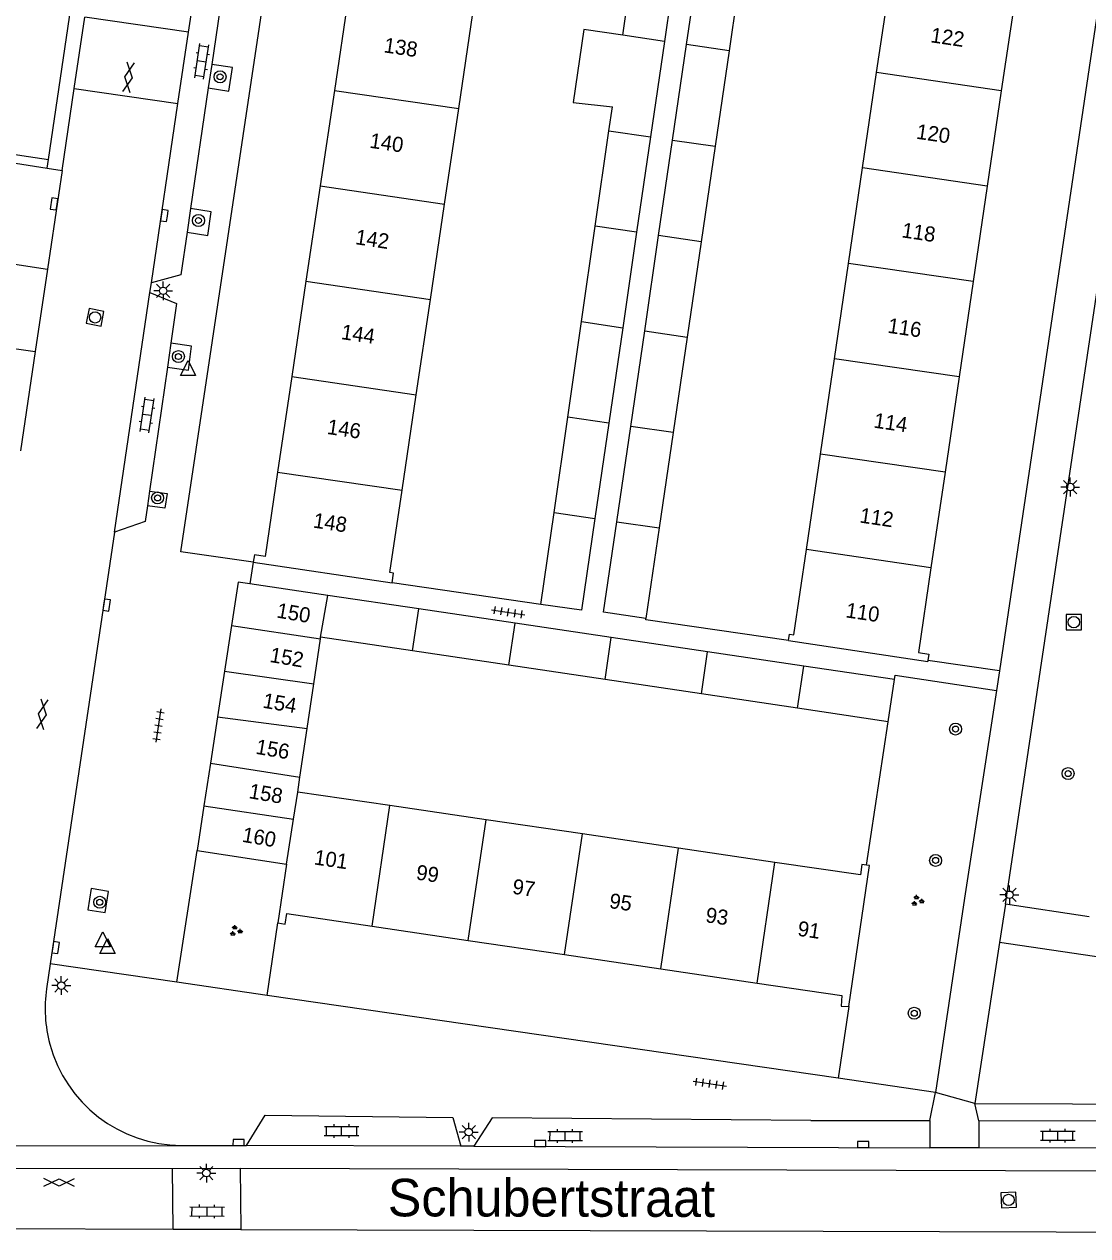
# Model space of a CAD drawing. Extents: x 132999 to 136000, y 398499 to 400501.
# Drawn here: x 134410.7 to 134481.4, y 399282.4 to 399362.9 of the extents above; entities that cross this region are included whole.
import ezdxf

# ---------------------------------------------------------------- set-up
doc = ezdxf.new("R2010")
doc.units = 0
for name, color, linetype in [('gg-afsc-erfafscheiding', 7, 'Continuous'), ('gg-anno-huisnummerreeks BGT', 7, 'Continuous'), ('gg-anno-openbare ruimte label', 7, 'Continuous'), ('gg-bbg-bijgebouw', 7, 'Continuous'), ('gg-bbg-gedigitaliseerde bebouwing', 7, 'Continuous'), ('gg-bbg-gedigitaliseerde bijgebouw', 7, 'Continuous'), ('gg-bbg-hoofdgebouw', 7, 'Continuous'), ('gg-bbg-tussenscheiding', 7, 'Continuous'), ('gg-knt-verharding', 7, 'Continuous'), ('gg-knt-verharding nz', 7, 'Continuous'), ('gt-grn-groengrens', 7, 'Continuous'), ('gt-grn-vlakafsluiter', 7, 'Continuous'), ('gt-grn-weggrens', 7, 'Continuous'), ('gt-symb-boom', 7, 'Continuous'), ('gt-symb-gesloten verharding', 7, 'Continuous'), ('gt-symb-groenvak', 7, 'Continuous'), ('gt-symb-klinker verharding', 7, 'Continuous'), ('gt-symb-kolk', 7, 'Continuous'), ('gt-symb-lichtmast', 7, 'Continuous'), ('gt-symb-rioolschacht', 7, 'Continuous'), ('gt-symb-tegel verharding', 7, 'Continuous'), ('gt-symb-waterafsluiter', 7, 'Continuous')]:
    doc.layers.add(name, color=color, linetype=linetype)

# ---------------------------------------------------------------- blocks, each defined once
blk = doc.blocks.new('gt0-KOLK')
at = {"layer": 'gt-symb-kolk'}
blk.add_lwpolyline([(0, 0), (0.375, 0), (0.375, 0.4), (-0.375, 0.4), (-0.375, 0), (0, 0)], dxfattribs=at)
blk = doc.blocks.new('gt0-GESVH1')
at = {"layer": 'gt-symb-gesloten verharding'}
for p, q in [((-0.992, -0.261), (0.008, 0.239)), ((0.008, -0.261), (-0.992, 0.239)), ((0.008, 0.239), (1.008, -0.261)), ((1.008, 0.239), (0.008, -0.261))]:
    blk.add_line(p, q, dxfattribs=at)
blk = doc.blocks.new('gt0-WAFSL')
at = {"layer": 'gt-symb-waterafsluiter'}
for p, q in [((-0.5, -0.333), (0, 0.667)), ((0, 0.667), (0.5, -0.333)), ((0.5, -0.333), (-0.5, -0.333))]:
    blk.add_line(p, q, dxfattribs=at)
blk = doc.blocks.new('gt0-BOOM')
at = {"layer": 'gt-symb-boom'}
for radius in [0.4, 0.2]:
    blk.add_circle((0, 0), radius, dxfattribs=at)
blk = doc.blocks.new('gt0-RS')
at = {"layer": 'gt-symb-rioolschacht'}
blk.add_lwpolyline([(-0.5, -0.5), (0.5, -0.5), (0.5, 0.5), (-0.5, 0.5)], close=True, dxfattribs=at)
blk.add_circle((0, 0), 0.375, dxfattribs=at)
blk = doc.blocks.new('gt0-LMAST')
at = {"layer": 'gt-symb-lichtmast'}
for p, q in [((-0.182, 0.173), (-0.447, 0.438)), ((-0.005, 0.246), (-0.005, 0.621)), ((0.172, 0.173), (0.437, 0.438)), ((-0.255, -0.004), (-0.63, -0.004)), ((-0.182, -0.181), (-0.447, -0.446)), ((-0.005, -0.254), (-0.005, -0.629)), ((0.437, -0.446), (0.172, -0.181)), ((0.245, -0.004), (0.62, -0.004))]:
    blk.add_line(p, q, dxfattribs=at)
blk.add_circle((-0.005, -0.004), 0.25, dxfattribs=at)
blk = doc.blocks.new('gt0-KL1')
at = {"layer": 'gt-symb-klinker verharding'}
for p, q in [((-1.15, 0.3), (1.15, 0.3)), ((-1, -0.3), (-1, 0.3)), ((-0.5, 0.3), (-0.5, 0.45)), ((0, -0.3), (0, 0.3)), ((0.5, 0.3), (0.5, 0.45)), ((1, -0.3), (1, 0.3)), ((-1.15, -0.3), (1.15, -0.3)), ((-0.5, -0.45), (-0.5, -0.3)), ((0.5, -0.45), (0.5, -0.3))]:
    blk.add_line(p, q, dxfattribs=at)
blk = doc.blocks.new('gt0-TEG1')
at = {"layer": 'gt-symb-tegel verharding'}
for p, q in [((-1.125, 0), (1.125, 0)), ((-0.9, -0.25), (-0.9, 0.25)), ((-0.45, -0.25), (-0.45, 0.25)), ((0, -0.25), (0, 0.25)), ((0.45, -0.25), (0.45, 0.25)), ((0.9, -0.25), (0.9, 0.25))]:
    blk.add_line(p, q, dxfattribs=at)
blk = doc.blocks.new('gt0-GRVAK')
at = {"layer": 'gt-symb-groenvak'}
for p, q in [((-0.11, 0.189), (-0.228, 0.24)), ((-0.182, 0.153), (0.088, 0.153)), ((-0.091, 0.211), (-0.156, 0.322)), ((-0.047, 0.214), (-0.047, 0.393)), ((-0.004, 0.211), (0.061, 0.322)), ((0.015, 0.189), (0.133, 0.24)), ((0.262, -0.052), (0.197, 0.059)), ((0.305, -0.049), (0.305, 0.13)), ((0.349, -0.052), (0.414, 0.059)), ((-0.245, -0.228), (-0.363, -0.177)), ((-0.318, -0.264), (-0.047, -0.264)), ((-0.226, -0.206), (-0.291, -0.095)), ((-0.183, -0.203), (-0.183, -0.024)), ((-0.139, -0.206), (-0.074, -0.095)), ((-0.12, -0.228), (-0.002, -0.177)), ((0.243, -0.074), (0.125, -0.023)), ((0.17, -0.11), (0.441, -0.11)), ((0.368, -0.074), (0.486, -0.023))]:
    blk.add_line(p, q, dxfattribs=at)

msp = doc.modelspace()

# ---------------------------------------------------------------- linework, layer by layer
at = {"layer": 'gg-afsc-erfafscheiding'}
for p, q in [((134445.072, 399324.349), (134435.198, 399325.79)), ((134466.702, 399307.008), (134468.145, 399316.544)), ((134465.53, 399297.62), (134464.837, 399292.847))]:
    msp.add_line(p, q, dxfattribs=at)
msp.add_lwpolyline([(134461.535, 399321.955), (134452.04, 399323.31), (134452.055, 399323.411)], dxfattribs=at)
at = {"layer": 'gg-bbg-bijgebouw'}
for p, q in [((134424.97, 399325.83), (134424.526, 399322.939)), ((134424.526, 399322.939), (134424.062, 399319.919)), ((134424.062, 399319.919), (134423.593, 399316.862)), ((134468.145, 399316.544), (134468.563, 399319.345)), ((134423.593, 399316.862), (134423.121, 399313.789)), ((134423.121, 399313.789), (134422.687, 399310.964)), ((134422.687, 399310.964), (134422.23, 399307.99)), ((134422.23, 399307.99), (134428.17, 399307.08))]:
    msp.add_line(p, q, dxfattribs=at)
at = {"layer": 'gg-bbg-gedigitaliseerde bebouwing'}
for p, q in [((134467.387, 399359.694), (134468.32, 399366.037)), ((134439.617, 399357.298), (134440.56, 399363.64)), ((134466.454, 399353.353), (134467.387, 399359.694)), ((134438.674, 399350.956), (134439.617, 399357.298)), ((134465.52, 399347.012), (134466.454, 399353.353)), ((134437.732, 399344.615), (134438.674, 399350.956)), ((134464.587, 399340.67), (134465.52, 399347.012)), ((134436.789, 399338.273), (134437.732, 399344.615)), ((134463.654, 399334.329), (134464.587, 399340.67)), ((134435.847, 399331.932), (134436.789, 399338.273)), ((134462.721, 399327.988), (134463.654, 399334.329)), ((134425.96, 399327.15), (134435.198, 399325.79)), ((134461.535, 399321.955), (134470.78, 399320.55)), ((134435.033, 399310.973), (134428.92, 399311.875)), ((134441.432, 399310.029), (134435.033, 399310.973)), ((134447.83, 399309.086), (134441.432, 399310.029)), ((134454.228, 399308.142), (134447.83, 399309.086)), ((134460.627, 399307.198), (134454.228, 399308.142)), ((134466.31, 399306.36), (134460.627, 399307.198))]:
    msp.add_line(p, q, dxfattribs=at)
for points in [[(134435.198, 399325.79), (134435.292, 399326.426), (134435.034, 399326.464), (134435.847, 399331.932)], [(134461.535, 399321.955), (134461.595, 399322.365), (134461.887, 399322.322), (134462.721, 399327.988)]]:
    msp.add_lwpolyline(points, dxfattribs=at)
at = {"layer": 'gg-bbg-gedigitaliseerde bijgebouw'}
for p, q in [((134450.511, 399362.176), (134451.423, 399368.523)), ((134454.203, 399368.114), (134453.281, 399361.769)), ((134454.755, 399361.552), (134455.682, 399367.896)), ((134458.511, 399367.48), (134457.582, 399361.136)), ((134453.281, 399361.769), (134452.358, 399355.425)), ((134453.828, 399355.209), (134454.755, 399361.552)), ((134457.582, 399361.136), (134456.653, 399354.794)), ((134449.598, 399355.831), (134449.826, 399357.417)), ((134448.686, 399349.485), (134449.598, 399355.831)), ((134452.358, 399355.425), (134451.436, 399349.081)), ((134452.9, 399348.866), (134453.828, 399355.209)), ((134456.653, 399354.794), (134455.723, 399348.451)), ((134447.774, 399343.14), (134448.686, 399349.485)), ((134451.436, 399349.081), (134450.513, 399342.737)), ((134451.973, 399342.523), (134452.9, 399348.866)), ((134455.723, 399348.451), (134454.794, 399342.109)), ((134446.861, 399336.794), (134447.774, 399343.14)), ((134450.513, 399342.737), (134449.591, 399336.394)), ((134451.046, 399336.18), (134451.973, 399342.523)), ((134454.794, 399342.109), (134453.865, 399335.766)), ((134445.949, 399330.449), (134446.861, 399336.794)), ((134449.591, 399336.394), (134448.668, 399330.05)), ((134450.119, 399329.837), (134451.046, 399336.18)), ((134453.865, 399335.766), (134452.936, 399329.424)), ((134445.072, 399324.349), (134445.949, 399330.449)), ((134452.936, 399329.424), (134452.055, 399323.411)), ((134425.739, 399325.716), (134424.97, 399325.83)), ((134430.909, 399324.946), (134425.739, 399325.716)), ((134436.957, 399324.046), (134430.909, 399324.946)), ((134443.355, 399323.095), (134436.957, 399324.046)), ((134449.751, 399322.143), (134443.355, 399323.095)), ((134429.981, 399319.067), (134430.423, 399322.065)), ((134430.423, 399322.065), (134430.439, 399322.171)), ((134436.547, 399321.259), (134430.439, 399322.171)), ((134456.148, 399321.192), (134449.751, 399322.143)), ((134442.944, 399320.305), (134436.547, 399321.259)), ((134462.546, 399320.24), (134456.148, 399321.192)), ((134449.34, 399319.35), (134442.944, 399320.305)), ((134468.563, 399319.345), (134462.546, 399320.24)), ((134455.737, 399318.396), (134449.34, 399319.35)), ((134429.544, 399316.102), (134429.981, 399319.067)), ((134462.134, 399317.441), (134455.737, 399318.396)), ((134468.145, 399316.544), (134462.134, 399317.441)), ((134429.067, 399312.869), (134429.544, 399316.102)), ((134428.92, 399311.875), (134429.067, 399312.869))]:
    msp.add_line(p, q, dxfattribs=at)
for points in [[(134450.511, 399362.176), (134447.935, 399362.554), (134447.224, 399357.716), (134449.826, 399357.417)], [(134448.668, 399330.05), (134447.783, 399323.961), (134445.072, 399324.349)], [(134452.055, 399323.411), (134449.24, 399323.826), (134450.119, 399329.837)]]:
    msp.add_lwpolyline(points, dxfattribs=at)
at = {"layer": 'gg-bbg-hoofdgebouw'}
for p, q in [((134432.294, 399364.855), (134431.352, 399358.512)), ((134476.604, 399364.833), (134475.668, 399358.491)), ((134431.352, 399358.512), (134430.41, 399352.171)), ((134475.668, 399358.491), (134474.733, 399352.15)), ((134430.41, 399352.171), (134429.467, 399345.829)), ((134474.733, 399352.15), (134473.798, 399345.809)), ((134429.467, 399345.829), (134428.525, 399339.488)), ((134473.798, 399345.809), (134472.863, 399339.468)), ((134428.525, 399339.488), (134427.583, 399333.146)), ((134472.863, 399339.468), (134471.928, 399333.127)), ((134471.928, 399333.127), (134470.993, 399326.786)), ((134470.791, 399320.627), (134470.78, 399320.55)), ((134428.17, 399307.08), (134427.59, 399303.17)), ((134433.853, 399302.955), (134440.252, 399302.011)), ((134440.252, 399302.011), (134446.65, 399301.067)), ((134446.65, 399301.067), (134453.048, 399300.123)), ((134453.048, 399300.123), (134459.447, 399299.179))]:
    msp.add_line(p, q, dxfattribs=at)
for points in [[(134427.583, 399333.146), (134426.75, 399327.54), (134426.04, 399327.64), (134425.96, 399327.15)], [(134470.993, 399326.786), (134470.16, 399321.14), (134470.85, 399321.03), (134470.791, 399320.627)], [(134465.53, 399297.62), (134466.9, 399306.98), (134466.702, 399307.008)], [(134466.702, 399307.008), (134466.41, 399307.05), (134466.31, 399306.36)], [(134427.59, 399303.17), (134428.08, 399303.1), (134428.19, 399303.79), (134433.853, 399302.955)], [(134459.447, 399299.179), (134465.07, 399298.35), (134465.02, 399297.65), (134465.53, 399297.62)]]:
    msp.add_lwpolyline(points, dxfattribs=at)
at = {"layer": 'gg-bbg-tussenscheiding'}
for p, q in [((134453.281, 399361.769), (134450.511, 399362.176)), ((134457.582, 399361.136), (134454.755, 399361.552)), ((134475.668, 399358.491), (134467.387, 399359.694)), ((134431.352, 399358.512), (134439.617, 399357.298)), ((134449.598, 399355.831), (134452.358, 399355.425)), ((134453.828, 399355.209), (134456.653, 399354.794)), ((134474.733, 399352.15), (134466.454, 399353.353)), ((134430.41, 399352.171), (134438.674, 399350.956)), ((134451.436, 399349.081), (134448.686, 399349.485)), ((134455.723, 399348.451), (134452.9, 399348.866)), ((134473.798, 399345.809), (134465.52, 399347.012)), ((134429.467, 399345.829), (134437.732, 399344.615)), ((134447.774, 399343.14), (134450.513, 399342.737)), ((134451.973, 399342.523), (134454.794, 399342.109)), ((134472.863, 399339.468), (134464.587, 399340.67)), ((134428.525, 399339.488), (134436.789, 399338.273)), ((134449.591, 399336.394), (134446.861, 399336.794)), ((134453.865, 399335.766), (134451.046, 399336.18)), ((134471.928, 399333.127), (134463.654, 399334.329)), ((134427.583, 399333.146), (134435.847, 399331.932)), ((134445.949, 399330.449), (134448.668, 399330.05)), ((134450.119, 399329.837), (134452.936, 399329.424)), ((134470.993, 399326.786), (134462.721, 399327.988)), ((134430.439, 399322.171), (134430.909, 399324.946)), ((134436.547, 399321.259), (134436.957, 399324.046)), ((134424.526, 399322.939), (134430.423, 399322.065)), ((134442.944, 399320.305), (134443.355, 399323.095)), ((134449.34, 399319.35), (134449.751, 399322.143)), ((134455.737, 399318.396), (134456.148, 399321.192)), ((134462.134, 399317.441), (134462.546, 399320.24)), ((134424.062, 399319.919), (134429.981, 399319.067)), ((134423.593, 399316.862), (134429.544, 399316.102)), ((134423.121, 399313.789), (134429.067, 399312.869)), ((134428.638, 399310.073), (134428.92, 399311.875)), ((134422.687, 399310.964), (134428.638, 399310.073)), ((134433.853, 399302.955), (134435.033, 399310.973)), ((134428.17, 399307.08), (134428.638, 399310.073)), ((134440.252, 399302.011), (134441.432, 399310.029)), ((134446.65, 399301.067), (134447.83, 399309.086)), ((134453.048, 399300.123), (134454.228, 399308.142)), ((134459.447, 399299.179), (134460.627, 399307.198))]:
    msp.add_line(p, q, dxfattribs=at)
at = {"layer": 'gg-knt-verharding'}
for p, q in [((134421.662, 399362.371), (134422.228, 399366.186)), ((134414.064, 399358.639), (134414.766, 399363.388)), ((134421.662, 399362.371), (134414.766, 399363.388)), ((134420.961, 399357.641), (134421.662, 399362.371)), ((134423.207, 399360.24), (134422.976, 399358.67)), ((134413.256, 399353.183), (134414.064, 399358.639)), ((134414.064, 399358.639), (134420.961, 399357.641)), ((134422.976, 399358.67), (134421.796, 399350.651)), ((134419.192, 399345.71), (134420.961, 399357.641)), ((134475.942, 399304.429), (134483.348, 399354.059)), ((134412.267, 399353.339), (134413.256, 399353.183)), ((134413.256, 399353.183), (134412.285, 399346.626)), ((134421.796, 399350.651), (134421.564, 399349.078)), ((134412.285, 399346.626), (134411.474, 399341.147)), ((134416.734, 399329.137), (134419.098, 399345.077)), ((134419.098, 399345.077), (134419.192, 399345.71)), ((134411.474, 399341.147), (134410.498, 399334.55)), ((134420.487, 399341.71), (134420.259, 399340.124)), ((134420.259, 399340.124), (134419.07, 399331.88)), ((134419.07, 399331.88), (134418.93, 399330.908)), ((134416.734, 399329.137), (134412.478, 399300.448)), ((134475.551, 399319.932), (134470.791, 399320.627)), ((134475.359, 399318.622), (134473.218, 399304.815)), ((134420.88, 399299.23), (134422.23, 399307.99)), ((134473.218, 399304.815), (134471.29, 399291.91)), ((134481.517, 399303.57), (134475.942, 399304.429)), ((134475.55, 399301.87), (134473.92, 399291.17)), ((134532.24, 399293.55), (134475.55, 399301.87)), ((134412.478, 399300.448), (134412.234, 399298.801)), ((134426.891, 399298.357), (134420.88, 399299.23)), ((134464.837, 399292.847), (134426.891, 399298.357)), ((134471.29, 399291.91), (134464.837, 399292.847)), ((134463.002, 399290.046), (134470.924, 399290.034)), ((134470.924, 399290.034), (134470.919, 399288.234)), ((134474.174, 399290.024), (134474.169, 399288.224)), ((134421.188, 399288.386), (134425.523, 399288.373)), ((134439.76, 399288.329), (134425.523, 399288.373)), ((134440.619, 399288.327), (134439.76, 399288.329)), ((134440.619, 399288.327), (134470.919, 399288.234)), ((134474.169, 399288.224), (134470.919, 399288.234)), ((134485.839, 399288.188), (134474.169, 399288.224)), ((134420.6, 399286.86), (134425.1, 399286.87)), ((134420.63, 399282.8), (134420.6, 399286.86)), ((134425.1, 399286.87), (134425.14, 399282.8)), ((134425.14, 399282.8), (134420.63, 399282.8))]:
    msp.add_line(p, q, dxfattribs=at)
for points in [[(134425.96, 399327.15), (134421.14, 399327.84), (134430.51, 399390.41)], [(134484.922, 399382.506), (134484.805, 399381.727), (134484.857, 399381.719), (134483.108, 399369.875), (134482.962, 399369.895), (134475.551, 399319.932)], [(134422.228, 399366.186), (134424.01, 399365.698), (134423.207, 399360.24)], [(134422.976, 399358.67), (134424.345, 399358.469), (134424.577, 399360.038), (134423.207, 399360.24)], [(134399.317, 399355.171), (134399.35, 399355.38), (134412.267, 399353.339)], [(134421.564, 399349.078), (134422.944, 399348.875), (134423.176, 399350.448), (134421.796, 399350.651)], [(134421.564, 399349.078), (134421.149, 399346.255), (134419.192, 399345.71)], [(134419.098, 399345.077), (134420.866, 399344.337), (134420.487, 399341.71)], [(134420.259, 399340.124), (134421.652, 399339.923), (134421.854, 399341.513), (134420.487, 399341.71)], [(134419.07, 399331.88), (134420.241, 399331.711), (134420.093, 399330.74), (134418.93, 399330.908)], [(134418.93, 399330.908), (134418.78, 399329.866), (134416.734, 399329.137)], [(134468.563, 399319.345), (134468.607, 399319.642), (134475.359, 399318.622)], [(134414.961, 399304.053), (134416.116, 399303.858), (134416.337, 399305.26), (134415.182, 399305.455), (134414.961, 399304.053)], [(134473.92, 399291.17), (134532.24, 399290.98), (134532.24, 399293.55)], [(134425.523, 399288.373), (134426.751, 399290.388), (134439.218, 399290.241), (134439.76, 399288.329)], [(134463.002, 399290.046), (134441.837, 399290.22), (134440.619, 399288.327)], [(134485.839, 399288.188), (134485.844, 399289.988), (134474.174, 399290.024)]]:
    msp.add_lwpolyline(points, dxfattribs=at)
for centre, radius, start, end in [((134421.205, 399297.463), 9.07, 171.51679, 194.93094), ((134421.215, 399297.466), 9.08, 194.93555, 269.83236)]:
    msp.add_arc(centre, radius, start, end, dxfattribs=at)
at = {"layer": 'gg-knt-verharding nz'}
for p, q in [((134394.25, 399288.34), (134421.188, 399288.386)), ((134396.4, 399286.88), (134420.6, 399286.86)), ((134425.1, 399286.87), (134570.106, 399286.43)), ((134420.63, 399282.8), (134396.37, 399282.87))]:
    msp.add_line(p, q, dxfattribs=at)
msp.add_lwpolyline([(134425.14, 399282.8), (134572.168, 399282.38), (134573.748, 399282.515), (134574.427, 399282.623)], dxfattribs=at)
at = {"layer": 'gt-grn-groengrens'}
for p in [(134363.237, 399361.193), (134412.267, 399353.339)]:
    msp.add_line(p, (134412.352, 399353.915), dxfattribs=at)
msp.add_lwpolyline([(134412.352, 399353.915), (134418.318, 399394.329), (134419.324, 399394.181)], dxfattribs=at)
at = {"layer": 'gt-grn-vlakafsluiter'}
msp.add_line((134426.891, 399298.357), (134427.59, 399303.17), dxfattribs=at)
at = {"layer": 'gt-grn-weggrens'}
for p, q in [((134407.92, 399347.31), (134412.285, 399346.626)), ((134407.095, 399341.794), (134411.474, 399341.147)), ((134425.96, 399327.15), (134425.739, 399325.716)), ((134475.551, 399319.932), (134475.359, 399318.622)), ((134475.942, 399304.429), (134475.55, 399301.87)), ((134420.88, 399299.23), (134412.478, 399300.448)), ((134470.924, 399290.034), (134471.29, 399291.91)), ((134473.92, 399291.17), (134471.29, 399291.91)), ((134474.174, 399290.024), (134473.92, 399291.17))]:
    msp.add_line(p, q, dxfattribs=at)

# ---------------------------------------------------------------- block references
at = {"layer": 'gt-symb-boom'}
for p in [(134423.756, 399359.413), (134422.322, 399349.863), (134420.99, 399340.82), (134419.606, 399331.422), (134472.629, 399316.061), (134480.108, 399313.101), (134471.305, 399307.329), (134415.762, 399304.546), (134469.884, 399297.171)]:
    msp.add_blockref('gt0-BOOM', p, dxfattribs=at)
at = {"layer": 'gt-symb-gesloten verharding'}
for p, rotation in [((134417.662, 399359.377), 81.6024274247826), ((134411.957, 399317.046), -98.45426172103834), ((134413.048, 399285.933), -0.2291818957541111)]:
    msp.add_blockref('gt0-GESVH1', p, dxfattribs=dict(at, rotation=rotation))
at = {"layer": 'gt-symb-groenvak'}
for p in [(134470.087, 399304.64), (134424.791, 399302.641)]:
    msp.add_blockref('gt0-GRVAK', p, dxfattribs=at)
at = {"layer": 'gt-symb-klinker verharding'}
for p, rotation in [((134422.54, 399360.441), 81.48906580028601), ((134418.905, 399336.935), 81.54573827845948), ((134431.836, 399289.347), -0.1718868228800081), ((134446.68, 399289.015), -0.1718868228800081), ((134479.419, 399289.038), -0.1718868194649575), ((134422.892, 399283.999), -0.40106390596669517)]:
    msp.add_blockref('gt0-KL1', p, dxfattribs=dict(at, rotation=rotation))
at = {"layer": 'gt-symb-kolk'}
for p, rotation in [((134412.922, 399350.934), 81.48906580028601), ((134420.255, 399350.16), 81.78079074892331), ((134416.02, 399324.327), -98.39757257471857), ((134412.641, 399301.564), -98.91603673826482), ((134424.99, 399288.374), -0.34377055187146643), ((134445.02, 399288.314), 0.05729576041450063), ((134466.497, 399288.247), -0.05729576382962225)]:
    msp.add_blockref('gt0-KOLK', p, dxfattribs=dict(at, rotation=rotation))
at = {"layer": 'gt-symb-lichtmast'}
for p in [(134419.979, 399345.192), (134480.254, 399332.149), (134476.209, 399305.048), (134413.214, 399299.013), (134440.284, 399289.274), (134422.85, 399286.551)]:
    msp.add_blockref('gt0-LMAST', p, dxfattribs=at)
at = {"layer": 'gt-symb-rioolschacht'}
for p, rotation in [((134415.455, 399343.419), -101.42232107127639), ((134476.153, 399284.76), -177.8216311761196)]:
    msp.add_blockref('gt0-RS', p, dxfattribs=dict(at, rotation=rotation))
msp.add_blockref('gt0-RS', (134480.487, 399323.166), dxfattribs=at)
at = {"layer": 'gt-symb-tegel verharding'}
for p, rotation in [((134442.905, 399323.821), -8.859429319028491), ((134419.661, 399316.294), -98.45426172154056), ((134456.298, 399292.489), -8.275892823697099)]:
    msp.add_blockref('gt0-TEG1', p, dxfattribs=dict(at, rotation=rotation))
at = {"layer": 'gt-symb-waterafsluiter'}
for p in [(134421.629, 399339.889), (134415.957, 399301.913), (134416.276, 399301.464)]:
    msp.add_blockref('gt0-WAFSL', p, dxfattribs=at)

# ---------------------------------------------------------------- texts
at = {"layer": 'gg-anno-huisnummerreeks BGT'}
for s, rotation, p in [('138', 351.5, (134434.593, 399361.047)), ('122', 351.6, (134470.923, 399361.716)), ('120', 351.6, (134469.977, 399355.306)), ('140', 351.5, (134433.651, 399354.705)), ('142', 351.5, (134432.699, 399348.294)), ('118', 351.6, (134469.01, 399348.749)), ('116', 351.6, (134468.075, 399342.408)), ('144', 351.5, (134431.761, 399341.986)), ('114', 351.6, (134467.145, 399336.103)), ('146', 351.5, (134430.824, 399335.681)), ('112', 351.6, (134466.215, 399329.793)), ('148', 351.5, (134429.9, 399329.458)), ('150', 350.3, (134427.468, 399323.48)), ('110', 351.6, (134465.285, 399323.49)), ('152', 350.3, (134427.014, 399320.525)), ('154', 350.3, (134426.547, 399317.486)), ('156', 350.3, (134426.077, 399314.421)), ('158', 350.3, (134425.624, 399311.472)), ('160', 350.3, (134425.178, 399308.573)), ('101', 351.6, (134429.962, 399307.066)), ('99', 351.6, (134436.741, 399306.066)), ('97', 351.6, (134443.135, 399305.123)), ('95', 351.6, (134449.573, 399304.173)), ('93', 351.6, (134455.972, 399303.229)), ('91', 351.6, (134462.088, 399302.327))]:
    msp.add_text(s, height=1, rotation=rotation, dxfattribs=at).set_placement(p)
at = {"layer": 'gg-anno-openbare ruimte label'}
msp.add_text('Schubertstraat', height=2.5, rotation=359.9, dxfattribs=at).set_placement((134434.902, 399283.671))

doc.saveas('drawing.dxf')
